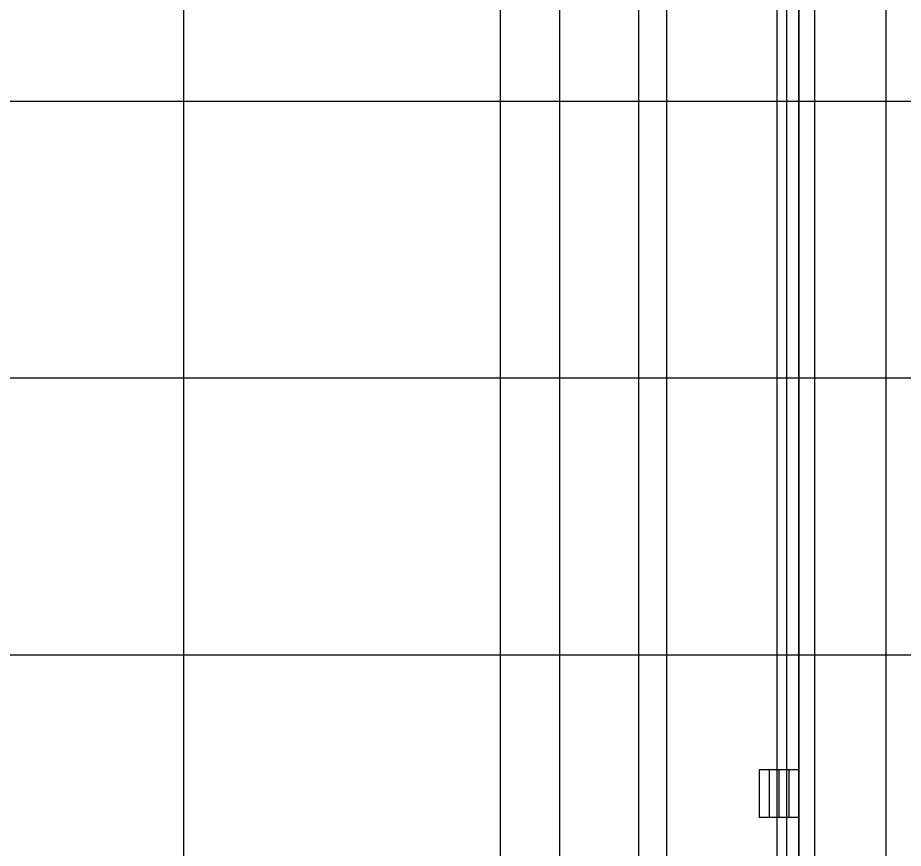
# Model space of a CAD drawing. Extents: x -264205 to -263659, y -1242401 to -1241986.
# Drawn here: x -263831.66 to -263809.28, y -1242144.77 to -1242123.77 of the extents above; entities that cross this region are included whole.
import ezdxf

# ---------------------------------------------------------------- set-up
doc = ezdxf.new("R2010")
doc.units = 0
doc.layers.add('HESCON_OSI_STAVBY_KFA', color=7, linetype='Continuous')
doc.layers.add('SITUACIA_DSP_2D', color=7, linetype='Continuous')

msp = doc.modelspace()

# ---------------------------------------------------------------- linework, layer by layer
at = {"layer": 'HESCON_OSI_STAVBY_KFA'}
for p, q in [((-263827.468, -1242083.237), (-263827.468, -1242246.707)), ((-263819.468, -1242083.237), (-263819.468, -1242246.707)), ((-263812.468, -1242083.237), (-263812.468, -1242246.707)), ((-263811.518, -1242083.237), (-263811.518, -1242246.707)), ((-263809.718, -1242083.237), (-263809.718, -1242246.707)), ((-263792.653, -1242125.882), (-263909.343, -1242125.882)), ((-263792.653, -1242132.882), (-263917.293, -1242132.882)), ((-263792.653, -1242139.882), (-263909.343, -1242139.882))]:
    msp.add_line(p, q, dxfattribs=at)
at = {"layer": 'SITUACIA_DSP_2D'}
for p, q in [((-263815.263, -1242108.177), (-263815.263, -1242164.087)), ((-263815.968, -1242108.434), (-263815.968, -1242220.33)), ((-263811.918, -1242108.434), (-263811.918, -1242220.33)), ((-263811.918, -1242220.33), (-263811.918, -1242108.434)), ((-263812.218, -1242220.206), (-263812.218, -1242108.558)), ((-263817.968, -1242111.882), (-263817.968, -1242216.882)), ((-263811.918, -1242142.782), (-263812.918, -1242142.782)), ((-263812.918, -1242142.782), (-263812.918, -1242143.982)), ((-263812.668, -1242142.782), (-263812.668, -1242143.982)), ((-263812.418, -1242142.782), (-263812.418, -1242143.982)), ((-263812.168, -1242142.782), (-263812.168, -1242143.982)), ((-263812.918, -1242143.982), (-263811.918, -1242143.982))]:
    msp.add_line(p, q, dxfattribs=at)

doc.saveas('drawing.dxf')
